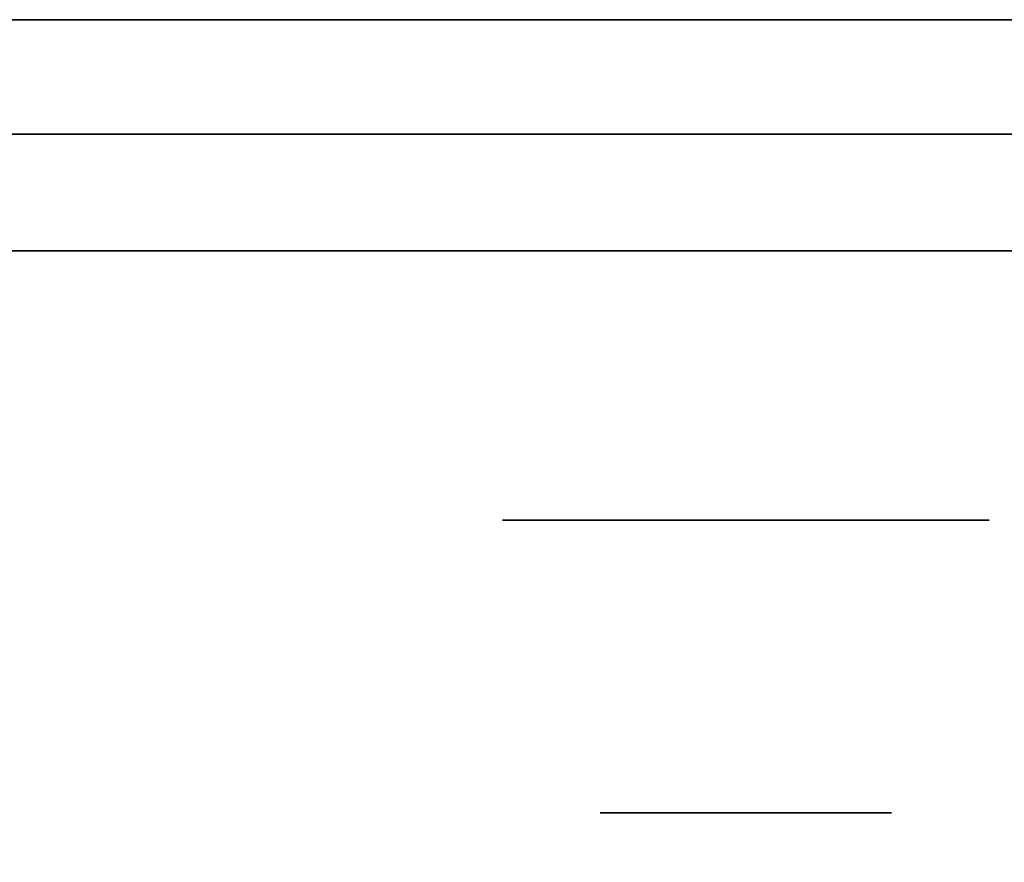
# Model space of a CAD drawing. Extents: x 413.3 to 457.5, y 5047.8 to 5050.
# Tile 724 of 770: x 455.3919 to 455.446, y 5049.8818 to 5049.9282. Entities that reach past the tile are written whole.
import ezdxf

# ---------------------------------------------------------------- set-up
doc = ezdxf.new("R2010")
doc.units = 0
doc.header["$LTSCALE"] = 150
doc.header["$MEASUREMENT"] = 0
doc.layers.add('3DFACE_BOLT', color=7, linetype='CONTINUOUS')
doc.layers.add('3DFACE_SHAPE', color=7, linetype='CONTINUOUS')

msp = doc.modelspace()

# ---------------------------------------------------------------- linework, layer by layer
at = {"layer": '3DFACE_BOLT', "color": 1}
for points, invisible_edges in [([(455.423839, 5049.934559, -0.135), (455.424231, 5049.934559, -0.137472), (455.423839, 5049.884559, -0.135)], 14), ([(455.423839, 5049.884559, -0.135), (455.424231, 5049.934559, -0.137472), (455.424231, 5049.884559, -0.137472)], 3), ([(455.424231, 5049.934559, -0.132528), (455.423839, 5049.934559, -0.135), (455.424231, 5049.884559, -0.132528)], 14), ([(455.424231, 5049.884559, -0.132528), (455.423839, 5049.934559, -0.135), (455.423839, 5049.884559, -0.135)], 3), ([(455.423839, 5049.934559, -0.065), (455.424231, 5049.934559, -0.067472), (455.423839, 5049.884559, -0.065)], 14), ([(455.423839, 5049.884559, -0.065), (455.424231, 5049.934559, -0.067472), (455.424231, 5049.884559, -0.067472)], 3), ([(455.424231, 5049.934559, -0.062528), (455.423839, 5049.934559, -0.065), (455.424231, 5049.884559, -0.062528)], 14), ([(455.424231, 5049.884559, -0.062528), (455.423839, 5049.934559, -0.065), (455.423839, 5049.884559, -0.065)], 3), ([(455.424231, 5049.934559, -0.137472), (455.425367, 5049.934559, -0.139702), (455.424231, 5049.884559, -0.137472)], 14), ([(455.424231, 5049.884559, -0.137472), (455.425367, 5049.934559, -0.139702), (455.425367, 5049.884559, -0.139702)], 3), ([(455.425367, 5049.934559, -0.130298), (455.424231, 5049.934559, -0.132528), (455.425367, 5049.884559, -0.130298)], 14), ([(455.425367, 5049.884559, -0.130298), (455.424231, 5049.934559, -0.132528), (455.424231, 5049.884559, -0.132528)], 3), ([(455.424231, 5049.934559, -0.067472), (455.425367, 5049.934559, -0.069702), (455.424231, 5049.884559, -0.067472)], 14), ([(455.424231, 5049.884559, -0.067472), (455.425367, 5049.934559, -0.069702), (455.425367, 5049.884559, -0.069702)], 3), ([(455.425367, 5049.934559, -0.060298), (455.424231, 5049.934559, -0.062528), (455.425367, 5049.884559, -0.060298)], 14), ([(455.425367, 5049.884559, -0.060298), (455.424231, 5049.934559, -0.062528), (455.424231, 5049.884559, -0.062528)], 3), ([(455.425367, 5049.934559, -0.139702), (455.427137, 5049.934559, -0.141472), (455.425367, 5049.884559, -0.139702)], 14), ([(455.425367, 5049.884559, -0.139702), (455.427137, 5049.934559, -0.141472), (455.427137, 5049.884559, -0.141472)], 3), ([(455.427137, 5049.934559, -0.128528), (455.425367, 5049.934559, -0.130298), (455.427137, 5049.884559, -0.128528)], 14), ([(455.427137, 5049.884559, -0.128528), (455.425367, 5049.934559, -0.130298), (455.425367, 5049.884559, -0.130298)], 3), ([(455.425367, 5049.934559, -0.069702), (455.427137, 5049.934559, -0.071472), (455.425367, 5049.884559, -0.069702)], 14), ([(455.425367, 5049.884559, -0.069702), (455.427137, 5049.934559, -0.071472), (455.427137, 5049.884559, -0.071472)], 3), ([(455.427137, 5049.934559, -0.058528), (455.425367, 5049.934559, -0.060298), (455.427137, 5049.884559, -0.058528)], 14), ([(455.427137, 5049.884559, -0.058528), (455.425367, 5049.934559, -0.060298), (455.425367, 5049.884559, -0.060298)], 3), ([(455.427137, 5049.934559, -0.141472), (455.429367, 5049.934559, -0.142608), (455.427137, 5049.884559, -0.141472)], 14), ([(455.427137, 5049.884559, -0.141472), (455.429367, 5049.934559, -0.142608), (455.429367, 5049.884559, -0.142608)], 3), ([(455.429367, 5049.934559, -0.127392), (455.427137, 5049.934559, -0.128528), (455.429367, 5049.884559, -0.127392)], 14), ([(455.429367, 5049.884559, -0.127392), (455.427137, 5049.934559, -0.128528), (455.427137, 5049.884559, -0.128528)], 3), ([(455.427137, 5049.934559, -0.071472), (455.429367, 5049.934559, -0.072608), (455.427137, 5049.884559, -0.071472)], 14), ([(455.427137, 5049.884559, -0.071472), (455.429367, 5049.934559, -0.072608), (455.429367, 5049.884559, -0.072608)], 3), ([(455.429367, 5049.934559, -0.057392), (455.427137, 5049.934559, -0.058528), (455.429367, 5049.884559, -0.057392)], 14), ([(455.429367, 5049.884559, -0.057392), (455.427137, 5049.934559, -0.058528), (455.427137, 5049.884559, -0.058528)], 3), ([(455.429367, 5049.934559, -0.142608), (455.431839, 5049.934559, -0.143), (455.429367, 5049.884559, -0.142608)], 14), ([(455.429367, 5049.884559, -0.142608), (455.431839, 5049.934559, -0.143), (455.431839, 5049.884559, -0.143)], 3), ([(455.431839, 5049.934559, -0.127), (455.429367, 5049.934559, -0.127392), (455.431839, 5049.884559, -0.127)], 14), ([(455.431839, 5049.884559, -0.127), (455.429367, 5049.934559, -0.127392), (455.429367, 5049.884559, -0.127392)], 3), ([(455.429367, 5049.934559, -0.072608), (455.431839, 5049.934559, -0.073), (455.429367, 5049.884559, -0.072608)], 14), ([(455.429367, 5049.884559, -0.072608), (455.431839, 5049.934559, -0.073), (455.431839, 5049.884559, -0.073)], 3), ([(455.431839, 5049.934559, -0.057), (455.429367, 5049.934559, -0.057392), (455.431839, 5049.884559, -0.057)], 14), ([(455.431839, 5049.884559, -0.057), (455.429367, 5049.934559, -0.057392), (455.429367, 5049.884559, -0.057392)], 3), ([(455.431839, 5049.934559, -0.143), (455.434312, 5049.934559, -0.142608), (455.431839, 5049.884559, -0.143)], 14), ([(455.431839, 5049.884559, -0.143), (455.434312, 5049.934559, -0.142608), (455.434312, 5049.884559, -0.142608)], 3), ([(455.434312, 5049.934559, -0.127392), (455.431839, 5049.934559, -0.127), (455.434312, 5049.884559, -0.127392)], 14), ([(455.434312, 5049.884559, -0.127392), (455.431839, 5049.934559, -0.127), (455.431839, 5049.884559, -0.127)], 3), ([(455.431839, 5049.934559, -0.073), (455.434312, 5049.934559, -0.072608), (455.431839, 5049.884559, -0.073)], 14), ([(455.431839, 5049.884559, -0.073), (455.434312, 5049.934559, -0.072608), (455.434312, 5049.884559, -0.072608)], 3), ([(455.434312, 5049.934559, -0.057392), (455.431839, 5049.934559, -0.057), (455.434312, 5049.884559, -0.057392)], 14), ([(455.434312, 5049.884559, -0.057392), (455.431839, 5049.934559, -0.057), (455.431839, 5049.884559, -0.057)], 3), ([(455.434312, 5049.934559, -0.142608), (455.436542, 5049.934559, -0.141472), (455.434312, 5049.884559, -0.142608)], 14), ([(455.434312, 5049.884559, -0.142608), (455.436542, 5049.934559, -0.141472), (455.436542, 5049.884559, -0.141472)], 3), ([(455.436542, 5049.934559, -0.128528), (455.434312, 5049.934559, -0.127392), (455.436542, 5049.884559, -0.128528)], 14), ([(455.436542, 5049.884559, -0.128528), (455.434312, 5049.934559, -0.127392), (455.434312, 5049.884559, -0.127392)], 3), ([(455.434312, 5049.934559, -0.072608), (455.436542, 5049.934559, -0.071472), (455.434312, 5049.884559, -0.072608)], 14), ([(455.434312, 5049.884559, -0.072608), (455.436542, 5049.934559, -0.071472), (455.436542, 5049.884559, -0.071472)], 3), ([(455.436542, 5049.934559, -0.058528), (455.434312, 5049.934559, -0.057392), (455.436542, 5049.884559, -0.058528)], 14), ([(455.436542, 5049.884559, -0.058528), (455.434312, 5049.934559, -0.057392), (455.434312, 5049.884559, -0.057392)], 3), ([(455.436542, 5049.934559, -0.141472), (455.438312, 5049.934559, -0.139702), (455.436542, 5049.884559, -0.141472)], 14), ([(455.436542, 5049.884559, -0.141472), (455.438312, 5049.934559, -0.139702), (455.438312, 5049.884559, -0.139702)], 3), ([(455.438312, 5049.934559, -0.130298), (455.436542, 5049.934559, -0.128528), (455.438312, 5049.884559, -0.130298)], 14), ([(455.438312, 5049.884559, -0.130298), (455.436542, 5049.934559, -0.128528), (455.436542, 5049.884559, -0.128528)], 3), ([(455.436542, 5049.934559, -0.071472), (455.438312, 5049.934559, -0.069702), (455.436542, 5049.884559, -0.071472)], 14), ([(455.436542, 5049.884559, -0.071472), (455.438312, 5049.934559, -0.069702), (455.438312, 5049.884559, -0.069702)], 3), ([(455.438312, 5049.934559, -0.060298), (455.436542, 5049.934559, -0.058528), (455.438312, 5049.884559, -0.060298)], 14), ([(455.438312, 5049.884559, -0.060298), (455.436542, 5049.934559, -0.058528), (455.436542, 5049.884559, -0.058528)], 3), ([(455.438312, 5049.934559, -0.139702), (455.439448, 5049.934559, -0.137472), (455.438312, 5049.884559, -0.139702)], 14), ([(455.438312, 5049.884559, -0.139702), (455.439448, 5049.934559, -0.137472), (455.439448, 5049.884559, -0.137472)], 3), ([(455.439448, 5049.934559, -0.132528), (455.438312, 5049.934559, -0.130298), (455.439448, 5049.884559, -0.132528)], 14), ([(455.439448, 5049.884559, -0.132528), (455.438312, 5049.934559, -0.130298), (455.438312, 5049.884559, -0.130298)], 3), ([(455.438312, 5049.934559, -0.069702), (455.439448, 5049.934559, -0.067472), (455.438312, 5049.884559, -0.069702)], 14), ([(455.438312, 5049.884559, -0.069702), (455.439448, 5049.934559, -0.067472), (455.439448, 5049.884559, -0.067472)], 3), ([(455.439448, 5049.934559, -0.062528), (455.438312, 5049.934559, -0.060298), (455.439448, 5049.884559, -0.062528)], 14), ([(455.439448, 5049.884559, -0.062528), (455.438312, 5049.934559, -0.060298), (455.438312, 5049.884559, -0.060298)], 3), ([(455.439448, 5049.934559, -0.137472), (455.439839, 5049.934559, -0.135), (455.439448, 5049.884559, -0.137472)], 14), ([(455.439448, 5049.884559, -0.137472), (455.439839, 5049.934559, -0.135), (455.439839, 5049.884559, -0.135)], 3), ([(455.439839, 5049.934559, -0.135), (455.439448, 5049.934559, -0.132528), (455.439839, 5049.884559, -0.135)], 14), ([(455.439839, 5049.884559, -0.135), (455.439448, 5049.934559, -0.132528), (455.439448, 5049.884559, -0.132528)], 3), ([(455.439448, 5049.934559, -0.067472), (455.439839, 5049.934559, -0.065), (455.439448, 5049.884559, -0.067472)], 14), ([(455.439448, 5049.884559, -0.067472), (455.439839, 5049.934559, -0.065), (455.439839, 5049.884559, -0.065)], 3), ([(455.439839, 5049.934559, -0.065), (455.439448, 5049.934559, -0.062528), (455.439839, 5049.884559, -0.065)], 14), ([(455.439839, 5049.884559, -0.065), (455.439448, 5049.934559, -0.062528), (455.439448, 5049.884559, -0.062528)], 3), ([(455.418464, 5049.915459, -0.135), (455.425152, 5049.915459, -0.146583), (455.418464, 5049.900659, -0.135)], 14), ([(455.418464, 5049.900659, -0.135), (455.425152, 5049.915459, -0.146583), (455.425152, 5049.900659, -0.146583)], 3), ([(455.425152, 5049.915459, -0.123417), (455.418464, 5049.915459, -0.135), (455.425152, 5049.900659, -0.123417)], 14), ([(455.425152, 5049.900659, -0.123417), (455.418464, 5049.915459, -0.135), (455.418464, 5049.900659, -0.135)], 3), ([(455.418464, 5049.915459, -0.135), (455.425152, 5049.915459, -0.123417), (455.425152, 5049.915459, -0.146583)], 2), ([(455.418464, 5049.915459, -0.065), (455.425152, 5049.915459, -0.076583), (455.418464, 5049.900659, -0.065)], 14), ([(455.418464, 5049.900659, -0.065), (455.425152, 5049.915459, -0.076583), (455.425152, 5049.900659, -0.076583)], 3), ([(455.425152, 5049.915459, -0.053417), (455.418464, 5049.915459, -0.065), (455.425152, 5049.900659, -0.053417)], 14), ([(455.425152, 5049.900659, -0.053417), (455.418464, 5049.915459, -0.065), (455.418464, 5049.900659, -0.065)], 3), ([(455.418464, 5049.915459, -0.065), (455.425152, 5049.915459, -0.053417), (455.425152, 5049.915459, -0.076583)], 2), ([(455.425152, 5049.915459, -0.146583), (455.438527, 5049.915459, -0.146583), (455.425152, 5049.900659, -0.146583)], 14), ([(455.425152, 5049.900659, -0.146583), (455.438527, 5049.915459, -0.146583), (455.438527, 5049.900659, -0.146583)], 3), ([(455.438527, 5049.915459, -0.123417), (455.425152, 5049.915459, -0.123417), (455.438527, 5049.900659, -0.123417)], 14), ([(455.438527, 5049.900659, -0.123417), (455.425152, 5049.915459, -0.123417), (455.425152, 5049.900659, -0.123417)], 3), ([(455.425152, 5049.915459, -0.123417), (455.438527, 5049.915459, -0.123417), (455.425152, 5049.915459, -0.146583)], 14), ([(455.425152, 5049.915459, -0.146583), (455.438527, 5049.915459, -0.123417), (455.438527, 5049.915459, -0.146583)], 3), ([(455.425152, 5049.915459, -0.076583), (455.438527, 5049.915459, -0.076583), (455.425152, 5049.900659, -0.076583)], 14), ([(455.425152, 5049.900659, -0.076583), (455.438527, 5049.915459, -0.076583), (455.438527, 5049.900659, -0.076583)], 3), ([(455.438527, 5049.915459, -0.053417), (455.425152, 5049.915459, -0.053417), (455.438527, 5049.900659, -0.053417)], 14), ([(455.438527, 5049.900659, -0.053417), (455.425152, 5049.915459, -0.053417), (455.425152, 5049.900659, -0.053417)], 3), ([(455.425152, 5049.915459, -0.053417), (455.438527, 5049.915459, -0.053417), (455.425152, 5049.915459, -0.076583)], 14), ([(455.425152, 5049.915459, -0.076583), (455.438527, 5049.915459, -0.053417), (455.438527, 5049.915459, -0.076583)], 3), ([(455.438527, 5049.915459, -0.146583), (455.445214, 5049.915459, -0.135), (455.438527, 5049.900659, -0.146583)], 14), ([(455.438527, 5049.900659, -0.146583), (455.445214, 5049.915459, -0.135), (455.445214, 5049.900659, -0.135)], 3), ([(455.445214, 5049.915459, -0.135), (455.438527, 5049.915459, -0.123417), (455.445214, 5049.900659, -0.135)], 14), ([(455.445214, 5049.900659, -0.135), (455.438527, 5049.915459, -0.123417), (455.438527, 5049.900659, -0.123417)], 3), ([(455.438527, 5049.915459, -0.123417), (455.445214, 5049.915459, -0.135), (455.438527, 5049.915459, -0.146583)], 12), ([(455.438527, 5049.915459, -0.076583), (455.445214, 5049.915459, -0.065), (455.438527, 5049.900659, -0.076583)], 14), ([(455.438527, 5049.900659, -0.076583), (455.445214, 5049.915459, -0.065), (455.445214, 5049.900659, -0.065)], 3), ([(455.445214, 5049.915459, -0.065), (455.438527, 5049.915459, -0.053417), (455.445214, 5049.900659, -0.065)], 14), ([(455.445214, 5049.900659, -0.065), (455.438527, 5049.915459, -0.053417), (455.438527, 5049.900659, -0.053417)], 3), ([(455.438527, 5049.915459, -0.053417), (455.445214, 5049.915459, -0.065), (455.438527, 5049.915459, -0.076583)], 12), ([(455.418464, 5049.900659, -0.135), (455.425152, 5049.900659, -0.146583), (455.425152, 5049.900659, -0.123417)], 2), ([(455.418464, 5049.900659, -0.065), (455.425152, 5049.900659, -0.076583), (455.425152, 5049.900659, -0.053417)], 2), ([(455.425152, 5049.900659, -0.146583), (455.438527, 5049.900659, -0.146583), (455.425152, 5049.900659, -0.123417)], 14), ([(455.425152, 5049.900659, -0.123417), (455.438527, 5049.900659, -0.146583), (455.438527, 5049.900659, -0.123417)], 3), ([(455.425152, 5049.900659, -0.076583), (455.438527, 5049.900659, -0.076583), (455.425152, 5049.900659, -0.053417)], 14), ([(455.425152, 5049.900659, -0.053417), (455.438527, 5049.900659, -0.076583), (455.438527, 5049.900659, -0.053417)], 3), ([(455.438527, 5049.900659, -0.146583), (455.445214, 5049.900659, -0.135), (455.438527, 5049.900659, -0.123417)], 12), ([(455.438527, 5049.900659, -0.076583), (455.445214, 5049.900659, -0.065), (455.438527, 5049.900659, -0.053417)], 12), ([(455.423839, 5049.884559, -0.135), (455.424231, 5049.884559, -0.137472), (455.424231, 5049.884559, -0.132528)], 2), ([(455.423839, 5049.884559, -0.065), (455.424231, 5049.884559, -0.067472), (455.424231, 5049.884559, -0.062528)], 2), ([(455.424231, 5049.884559, -0.137472), (455.425367, 5049.884559, -0.139702), (455.424231, 5049.884559, -0.132528)], 14), ([(455.424231, 5049.884559, -0.132528), (455.425367, 5049.884559, -0.139702), (455.425367, 5049.884559, -0.130298)], 3), ([(455.424231, 5049.884559, -0.067472), (455.425367, 5049.884559, -0.069702), (455.424231, 5049.884559, -0.062528)], 14), ([(455.424231, 5049.884559, -0.062528), (455.425367, 5049.884559, -0.069702), (455.425367, 5049.884559, -0.060298)], 3), ([(455.425367, 5049.884559, -0.139702), (455.427137, 5049.884559, -0.141472), (455.425367, 5049.884559, -0.130298)], 14), ([(455.425367, 5049.884559, -0.130298), (455.427137, 5049.884559, -0.141472), (455.427137, 5049.884559, -0.128528)], 3), ([(455.425367, 5049.884559, -0.069702), (455.427137, 5049.884559, -0.071472), (455.425367, 5049.884559, -0.060298)], 14), ([(455.425367, 5049.884559, -0.060298), (455.427137, 5049.884559, -0.071472), (455.427137, 5049.884559, -0.058528)], 3), ([(455.427137, 5049.884559, -0.141472), (455.429367, 5049.884559, -0.142608), (455.427137, 5049.884559, -0.128528)], 14), ([(455.427137, 5049.884559, -0.128528), (455.429367, 5049.884559, -0.142608), (455.429367, 5049.884559, -0.127392)], 3), ([(455.427137, 5049.884559, -0.071472), (455.429367, 5049.884559, -0.072608), (455.427137, 5049.884559, -0.058528)], 14), ([(455.427137, 5049.884559, -0.058528), (455.429367, 5049.884559, -0.072608), (455.429367, 5049.884559, -0.057392)], 3), ([(455.429367, 5049.884559, -0.142608), (455.431839, 5049.884559, -0.143), (455.429367, 5049.884559, -0.127392)], 14), ([(455.429367, 5049.884559, -0.127392), (455.431839, 5049.884559, -0.143), (455.431839, 5049.884559, -0.127)], 3), ([(455.429367, 5049.884559, -0.072608), (455.431839, 5049.884559, -0.073), (455.429367, 5049.884559, -0.057392)], 14), ([(455.429367, 5049.884559, -0.057392), (455.431839, 5049.884559, -0.073), (455.431839, 5049.884559, -0.057)], 3), ([(455.431839, 5049.884559, -0.143), (455.434312, 5049.884559, -0.142608), (455.431839, 5049.884559, -0.127)], 14), ([(455.431839, 5049.884559, -0.127), (455.434312, 5049.884559, -0.142608), (455.434312, 5049.884559, -0.127392)], 3), ([(455.431839, 5049.884559, -0.073), (455.434312, 5049.884559, -0.072608), (455.431839, 5049.884559, -0.057)], 14), ([(455.431839, 5049.884559, -0.057), (455.434312, 5049.884559, -0.072608), (455.434312, 5049.884559, -0.057392)], 3), ([(455.434312, 5049.884559, -0.142608), (455.436542, 5049.884559, -0.141472), (455.434312, 5049.884559, -0.127392)], 14), ([(455.434312, 5049.884559, -0.127392), (455.436542, 5049.884559, -0.141472), (455.436542, 5049.884559, -0.128528)], 3), ([(455.434312, 5049.884559, -0.072608), (455.436542, 5049.884559, -0.071472), (455.434312, 5049.884559, -0.057392)], 14), ([(455.434312, 5049.884559, -0.057392), (455.436542, 5049.884559, -0.071472), (455.436542, 5049.884559, -0.058528)], 3), ([(455.436542, 5049.884559, -0.141472), (455.438312, 5049.884559, -0.139702), (455.436542, 5049.884559, -0.128528)], 14), ([(455.436542, 5049.884559, -0.128528), (455.438312, 5049.884559, -0.139702), (455.438312, 5049.884559, -0.130298)], 3), ([(455.436542, 5049.884559, -0.071472), (455.438312, 5049.884559, -0.069702), (455.436542, 5049.884559, -0.058528)], 14), ([(455.436542, 5049.884559, -0.058528), (455.438312, 5049.884559, -0.069702), (455.438312, 5049.884559, -0.060298)], 3), ([(455.438312, 5049.884559, -0.139702), (455.439448, 5049.884559, -0.137472), (455.438312, 5049.884559, -0.130298)], 14), ([(455.438312, 5049.884559, -0.130298), (455.439448, 5049.884559, -0.137472), (455.439448, 5049.884559, -0.132528)], 3), ([(455.438312, 5049.884559, -0.069702), (455.439448, 5049.884559, -0.067472), (455.438312, 5049.884559, -0.060298)], 14), ([(455.438312, 5049.884559, -0.060298), (455.439448, 5049.884559, -0.067472), (455.439448, 5049.884559, -0.062528)], 3), ([(455.439448, 5049.884559, -0.137472), (455.439839, 5049.884559, -0.135), (455.439448, 5049.884559, -0.132528)], 12), ([(455.439448, 5049.884559, -0.067472), (455.439839, 5049.884559, -0.065), (455.439448, 5049.884559, -0.062528)], 12)]:
    msp.add_3dface(points, dxfattribs=dict(at, invisible_edges=invisible_edges))
at = {"layer": '3DFACE_SHAPE', "color": 13}
for points, invisible_edges in [([(455.468689, 5050.024866), (455.26869, 5050.025153), (455.26554, 5047.825153)], 12), ([(455.26554, 5047.825153, -0.2), (455.26869, 5050.025153, -0.2), (455.465539, 5047.824866, -0.2)], 2), ([(455.26869, 5050.025153, -0.2), (455.468689, 5050.024866, -0.2), (455.465539, 5047.824866, -0.2)], 12), ([(455.368689, 5047.825005, -0.0095), (455.371839, 5050.025005, -0.0095), (455.465539, 5047.824866, -0.0095)], 2), ([(455.468689, 5050.024866, -0.1905), (455.371839, 5050.025005, -0.1905), (455.368689, 5047.825005, -0.1905)], 12), ([(455.371839, 5050.025005, -0.0095), (455.468689, 5050.024866, -0.0095), (455.465539, 5047.824866, -0.0095)], 12), ([(455.465539, 5047.824866), (455.468689, 5050.024866), (455.26554, 5047.825153)], 2), ([(455.465539, 5047.824866, -0.1905), (455.468689, 5050.024866, -0.1905), (455.368689, 5047.825005, -0.1905)], 2), ([(455.468689, 5049.928159, -0.0095), (455.425829, 5049.928159, -0.05899), (455.371839, 5049.928159, -0.0095)], 3), ([(455.425829, 5049.928159, -0.05899), (455.423339, 5049.928159, -0.065), (455.371839, 5049.928159, -0.0095)], 14), ([(455.423339, 5049.928159, -0.135), (455.371839, 5049.928159, -0.0095), (455.423339, 5049.928159, -0.065)], 15), ([(455.371839, 5049.928159, -0.0095), (455.423339, 5049.928159, -0.135), (455.371839, 5049.928159, -0.1905)], 3), ([(455.423339, 5049.928159, -0.135), (455.425829, 5049.928159, -0.14101), (455.371839, 5049.928159, -0.1905)], 14), ([(455.371839, 5049.928159, -0.1905), (455.425829, 5049.928159, -0.14101), (455.468689, 5049.928159, -0.1905)], 3), ([(455.371839, 5049.921859, -0.0095), (455.431839, 5049.921859, -0.0095), (455.371839, 5049.928159, -0.0095)], 2), ([(455.431839, 5049.921859, -0.0095), (455.468689, 5049.921859, -0.0095), (455.371839, 5049.928159, -0.0095)], 14), ([(455.371839, 5049.928159, -0.0095), (455.468689, 5049.921859, -0.0095), (455.468689, 5049.928159, -0.0095)], 1), ([(455.468689, 5049.928159, -0.1905), (455.468689, 5049.921859, -0.1905), (455.371839, 5049.928159, -0.1905)], 2), ([(455.468689, 5049.921859, -0.1905), (455.371839, 5049.921859, -0.1905), (455.371839, 5049.928159, -0.1905)], 12), ([(455.425829, 5049.928159, -0.12899), (455.425829, 5049.921859, -0.12899), (455.423339, 5049.928159, -0.135)], 3), ([(455.425829, 5049.921859, -0.12899), (455.423339, 5049.921859, -0.135), (455.423339, 5049.928159, -0.135)], 14), ([(455.423339, 5049.928159, -0.135), (455.423339, 5049.921859, -0.135), (455.425829, 5049.928159, -0.14101)], 3), ([(455.423339, 5049.921859, -0.135), (455.425829, 5049.921859, -0.14101), (455.425829, 5049.928159, -0.14101)], 14), ([(455.425829, 5049.928159, -0.05899), (455.425829, 5049.921859, -0.05899), (455.423339, 5049.928159, -0.065)], 3), ([(455.425829, 5049.921859, -0.05899), (455.423339, 5049.921859, -0.065), (455.423339, 5049.928159, -0.065)], 14), ([(455.423339, 5049.928159, -0.065), (455.423339, 5049.921859, -0.065), (455.425829, 5049.928159, -0.07101)], 3), ([(455.423339, 5049.921859, -0.065), (455.425829, 5049.921859, -0.07101), (455.425829, 5049.928159, -0.07101)], 14), ([(455.425829, 5049.928159, -0.12899), (455.423339, 5049.928159, -0.135), (455.425829, 5049.928159, -0.07101)], 14), ([(455.425829, 5049.928159, -0.07101), (455.423339, 5049.928159, -0.135), (455.423339, 5049.928159, -0.065)], 3), ([(455.431839, 5049.928159, -0.1265), (455.431839, 5049.921859, -0.1265), (455.425829, 5049.928159, -0.12899)], 3), ([(455.431839, 5049.921859, -0.1265), (455.425829, 5049.921859, -0.12899), (455.425829, 5049.928159, -0.12899)], 14), ([(455.425829, 5049.928159, -0.14101), (455.425829, 5049.921859, -0.14101), (455.431839, 5049.928159, -0.1435)], 3), ([(455.425829, 5049.921859, -0.14101), (455.431839, 5049.921859, -0.1435), (455.431839, 5049.928159, -0.1435)], 14), ([(455.431839, 5049.928159, -0.0565), (455.431839, 5049.921859, -0.0565), (455.425829, 5049.928159, -0.05899)], 3), ([(455.431839, 5049.921859, -0.0565), (455.425829, 5049.921859, -0.05899), (455.425829, 5049.928159, -0.05899)], 14), ([(455.425829, 5049.928159, -0.07101), (455.425829, 5049.921859, -0.07101), (455.431839, 5049.928159, -0.0735)], 3), ([(455.425829, 5049.921859, -0.07101), (455.431839, 5049.921859, -0.0735), (455.431839, 5049.928159, -0.0735)], 14), ([(455.431839, 5049.928159, -0.0565), (455.425829, 5049.928159, -0.05899), (455.468689, 5049.928159, -0.0095)], 14), ([(455.425829, 5049.928159, -0.07101), (455.431839, 5049.928159, -0.0735), (455.425829, 5049.928159, -0.12899)], 14), ([(455.431839, 5049.928159, -0.0735), (455.431839, 5049.928159, -0.1265), (455.425829, 5049.928159, -0.12899)], 13), ([(455.431839, 5049.928159, -0.1435), (455.468689, 5049.928159, -0.1905), (455.425829, 5049.928159, -0.14101)], 3), ([(455.43785, 5049.928159, -0.12899), (455.43785, 5049.921859, -0.12899), (455.431839, 5049.928159, -0.1265)], 3), ([(455.43785, 5049.921859, -0.12899), (455.431839, 5049.921859, -0.1265), (455.431839, 5049.928159, -0.1265)], 14), ([(455.431839, 5049.928159, -0.1435), (455.431839, 5049.921859, -0.1435), (455.43785, 5049.928159, -0.14101)], 3), ([(455.431839, 5049.921859, -0.1435), (455.43785, 5049.921859, -0.14101), (455.43785, 5049.928159, -0.14101)], 14), ([(455.431839, 5049.928159, -0.0735), (455.431839, 5049.921859, -0.0735), (455.43785, 5049.928159, -0.07101)], 3), ([(455.431839, 5049.921859, -0.0735), (455.43785, 5049.921859, -0.07101), (455.43785, 5049.928159, -0.07101)], 14), ([(455.43785, 5049.928159, -0.05899), (455.43785, 5049.921859, -0.05899), (455.431839, 5049.928159, -0.0565)], 3), ([(455.43785, 5049.921859, -0.05899), (455.431839, 5049.921859, -0.0565), (455.431839, 5049.928159, -0.0565)], 14), ([(455.43785, 5049.928159, -0.05899), (455.431839, 5049.928159, -0.0565), (457.297039, 5049.928159, -0.065)], 14), ([(457.297039, 5049.928159, -0.065), (455.431839, 5049.928159, -0.0565), (457.299529, 5049.928159, -0.05899)], 15), ([(455.431839, 5049.928159, -0.0565), (457.268689, 5049.928159, -0.0095), (457.299529, 5049.928159, -0.05899)], 15), ([(457.268689, 5049.928159, -0.0095), (455.431839, 5049.928159, -0.0565), (455.468689, 5049.928159, -0.0095)], 3), ([(455.43785, 5049.928159, -0.14101), (455.468689, 5049.928159, -0.1905), (455.431839, 5049.928159, -0.1435)], 3), ([(455.43785, 5049.928159, -0.12899), (455.431839, 5049.928159, -0.1265), (455.43785, 5049.928159, -0.07101)], 14), ([(455.431839, 5049.928159, -0.1265), (455.431839, 5049.928159, -0.0735), (455.43785, 5049.928159, -0.07101)], 13), ([(455.43785, 5049.928159, -0.14101), (455.43785, 5049.921859, -0.14101), (455.440339, 5049.928159, -0.135)], 3), ([(455.43785, 5049.921859, -0.14101), (455.440339, 5049.921859, -0.135), (455.440339, 5049.928159, -0.135)], 14), ([(455.440339, 5049.928159, -0.135), (455.440339, 5049.921859, -0.135), (455.43785, 5049.928159, -0.12899)], 3), ([(455.440339, 5049.921859, -0.135), (455.43785, 5049.921859, -0.12899), (455.43785, 5049.928159, -0.12899)], 14), ([(455.43785, 5049.928159, -0.07101), (455.43785, 5049.921859, -0.07101), (455.440339, 5049.928159, -0.065)], 3), ([(455.43785, 5049.921859, -0.07101), (455.440339, 5049.921859, -0.065), (455.440339, 5049.928159, -0.065)], 14), ([(455.440339, 5049.928159, -0.065), (455.440339, 5049.921859, -0.065), (455.43785, 5049.928159, -0.05899)], 3), ([(455.440339, 5049.921859, -0.065), (455.43785, 5049.921859, -0.05899), (455.43785, 5049.928159, -0.05899)], 14), ([(455.440339, 5049.928159, -0.065), (455.43785, 5049.928159, -0.05899), (457.297039, 5049.928159, -0.065)], 14), ([(455.440339, 5049.928159, -0.135), (457.305539, 5049.928159, -0.1435), (455.43785, 5049.928159, -0.14101)], 15), ([(457.305539, 5049.928159, -0.1435), (455.468689, 5049.928159, -0.1905), (455.43785, 5049.928159, -0.14101)], 15), ([(455.440339, 5049.928159, -0.135), (455.43785, 5049.928159, -0.12899), (457.297039, 5049.928159, -0.065)], 14), ([(457.297039, 5049.928159, -0.065), (455.43785, 5049.928159, -0.12899), (455.440339, 5049.928159, -0.065)], 15), ([(455.43785, 5049.928159, -0.12899), (455.43785, 5049.928159, -0.07101), (455.440339, 5049.928159, -0.065)], 15), ([(457.297039, 5049.928159, -0.135), (457.299529, 5049.928159, -0.14101), (455.440339, 5049.928159, -0.135)], 14), ([(457.299529, 5049.928159, -0.14101), (457.305539, 5049.928159, -0.1435), (455.440339, 5049.928159, -0.135)], 14), ([(457.297039, 5049.928159, -0.135), (455.440339, 5049.928159, -0.135), (457.299529, 5049.928159, -0.07101)], 15), ([(457.299529, 5049.928159, -0.07101), (455.440339, 5049.928159, -0.135), (457.297039, 5049.928159, -0.065)], 3), ([(455.423339, 5049.921859, -0.135), (455.425829, 5049.921859, -0.14101), (455.371839, 5049.921859, -0.135)], 14), ([(455.425829, 5049.921859, -0.14101), (455.431839, 5049.921859, -0.1435), (455.371839, 5049.921859, -0.135)], 14), ([(455.371839, 5049.921859, -0.135), (455.431839, 5049.921859, -0.1435), (455.371839, 5049.921859, -0.17)], 15), ([(455.431839, 5049.921859, -0.1435), (455.43785, 5049.921859, -0.14101), (455.371839, 5049.921859, -0.17)], 14), ([(455.371839, 5049.921859, -0.17), (455.43785, 5049.921859, -0.14101), (455.473839, 5049.921859, -0.17)], 3), ([(455.473839, 5049.921859, -0.03), (455.425829, 5049.921859, -0.05899), (455.371839, 5049.921859, -0.03)], 3), ([(455.425829, 5049.921859, -0.05899), (455.371839, 5049.921859, -0.065), (455.371839, 5049.921859, -0.03)], 13), ([(455.425829, 5049.921859, -0.05899), (455.423339, 5049.921859, -0.065), (455.371839, 5049.921859, -0.065)], 14), ([(455.423339, 5049.921859, -0.135), (455.371839, 5049.921859, -0.135), (455.425829, 5049.921859, -0.07101)], 15), ([(455.425829, 5049.921859, -0.07101), (455.371839, 5049.921859, -0.135), (455.423339, 5049.921859, -0.065)], 3), ([(455.371839, 5049.921859, -0.135), (455.371839, 5049.921859, -0.065), (455.423339, 5049.921859, -0.065)], 14), ([(455.473839, 5049.921859, -0.17), (455.378239, 5049.915459, -0.17), (455.371839, 5049.921859, -0.17)], 3), ([(455.378239, 5049.915459, -0.03), (455.473839, 5049.921859, -0.03), (455.371839, 5049.921859, -0.03)], 13), ([(455.468689, 5049.921859, -0.1905), (455.425829, 5049.921859, -0.14101), (455.371839, 5049.921859, -0.1905)], 3), ([(455.425829, 5049.921859, -0.14101), (455.423339, 5049.921859, -0.135), (455.371839, 5049.921859, -0.1905)], 14), ([(455.423339, 5049.921859, -0.065), (455.371839, 5049.921859, -0.1905), (455.423339, 5049.921859, -0.135)], 15), ([(455.371839, 5049.921859, -0.1905), (455.423339, 5049.921859, -0.065), (455.371839, 5049.921859, -0.0095)], 3), ([(455.423339, 5049.921859, -0.065), (455.425829, 5049.921859, -0.05899), (455.371839, 5049.921859, -0.0095)], 14), ([(455.371839, 5049.921859, -0.0095), (455.425829, 5049.921859, -0.05899), (455.431839, 5049.921859, -0.0095)], 3), ([(455.431839, 5049.915459, -0.17), (455.378239, 5049.915459, -0.17), (455.473839, 5049.921859, -0.17)], 14), ([(455.378239, 5049.915459, -0.03), (455.473839, 5049.915459, -0.03), (455.473839, 5049.921859, -0.03)], 12), ([(455.425829, 5049.921859, -0.12899), (455.423339, 5049.921859, -0.135), (455.425829, 5049.921859, -0.07101)], 14), ([(455.425829, 5049.915459, -0.07101), (455.425829, 5049.921859, -0.07101), (455.423339, 5049.915459, -0.065)], 3), ([(455.425829, 5049.921859, -0.07101), (455.423339, 5049.921859, -0.065), (455.423339, 5049.915459, -0.065)], 14), ([(455.423339, 5049.915459, -0.065), (455.423339, 5049.921859, -0.065), (455.425829, 5049.915459, -0.05899)], 3), ([(455.423339, 5049.921859, -0.065), (455.425829, 5049.921859, -0.05899), (455.425829, 5049.915459, -0.05899)], 14), ([(455.425829, 5049.915459, -0.14101), (455.425829, 5049.921859, -0.14101), (455.423339, 5049.915459, -0.135)], 3), ([(455.425829, 5049.921859, -0.14101), (455.423339, 5049.921859, -0.135), (455.423339, 5049.915459, -0.135)], 14), ([(455.423339, 5049.915459, -0.135), (455.423339, 5049.921859, -0.135), (455.425829, 5049.915459, -0.12899)], 3), ([(455.423339, 5049.921859, -0.135), (455.425829, 5049.921859, -0.12899), (455.425829, 5049.915459, -0.12899)], 14), ([(455.425829, 5049.921859, -0.07101), (455.423339, 5049.921859, -0.065), (455.425829, 5049.921859, -0.12899)], 14), ([(455.425829, 5049.921859, -0.12899), (455.423339, 5049.921859, -0.065), (455.423339, 5049.921859, -0.135)], 3), ([(455.431839, 5049.921859, -0.0565), (455.425829, 5049.921859, -0.05899), (455.473839, 5049.921859, -0.03)], 14), ([(455.425829, 5049.921859, -0.07101), (455.431839, 5049.921859, -0.0735), (455.425829, 5049.921859, -0.12899)], 14), ([(455.431839, 5049.921859, -0.0735), (455.431839, 5049.921859, -0.1265), (455.425829, 5049.921859, -0.12899)], 13), ([(455.425829, 5049.915459, -0.05899), (455.425829, 5049.921859, -0.05899), (455.431839, 5049.915459, -0.0565)], 3), ([(455.425829, 5049.921859, -0.05899), (455.431839, 5049.921859, -0.0565), (455.431839, 5049.915459, -0.0565)], 14), ([(455.431839, 5049.915459, -0.0735), (455.431839, 5049.921859, -0.0735), (455.425829, 5049.915459, -0.07101)], 3), ([(455.431839, 5049.921859, -0.0735), (455.425829, 5049.921859, -0.07101), (455.425829, 5049.915459, -0.07101)], 14), ([(455.425829, 5049.915459, -0.12899), (455.425829, 5049.921859, -0.12899), (455.431839, 5049.915459, -0.1265)], 3), ([(455.425829, 5049.921859, -0.12899), (455.431839, 5049.921859, -0.1265), (455.431839, 5049.915459, -0.1265)], 14), ([(455.431839, 5049.915459, -0.1435), (455.431839, 5049.921859, -0.1435), (455.425829, 5049.915459, -0.14101)], 3), ([(455.431839, 5049.921859, -0.1435), (455.425829, 5049.921859, -0.14101), (455.425829, 5049.915459, -0.14101)], 14), ([(455.431839, 5049.921859, -0.1435), (455.425829, 5049.921859, -0.14101), (455.468689, 5049.921859, -0.1905)], 14), ([(455.425829, 5049.921859, -0.05899), (455.431839, 5049.921859, -0.0565), (455.431839, 5049.921859, -0.0095)], 14), ([(455.425829, 5049.921859, -0.12899), (455.431839, 5049.921859, -0.1265), (455.425829, 5049.921859, -0.07101)], 14), ([(455.425829, 5049.921859, -0.07101), (455.431839, 5049.921859, -0.1265), (455.431839, 5049.921859, -0.0735)], 3), ([(455.43785, 5049.921859, -0.12899), (455.431839, 5049.921859, -0.1265), (455.43785, 5049.921859, -0.07101)], 14), ([(455.431839, 5049.921859, -0.1265), (455.431839, 5049.921859, -0.0735), (455.43785, 5049.921859, -0.07101)], 13), ([(455.43785, 5049.921859, -0.05899), (455.431839, 5049.921859, -0.0565), (455.473839, 5049.921859, -0.03)], 14), ([(455.431839, 5049.915459, -0.0565), (455.431839, 5049.921859, -0.0565), (455.43785, 5049.915459, -0.05899)], 3), ([(455.431839, 5049.921859, -0.0565), (455.43785, 5049.921859, -0.05899), (455.43785, 5049.915459, -0.05899)], 14), ([(455.43785, 5049.915459, -0.07101), (455.43785, 5049.921859, -0.07101), (455.431839, 5049.915459, -0.0735)], 3), ([(455.43785, 5049.921859, -0.07101), (455.431839, 5049.921859, -0.0735), (455.431839, 5049.915459, -0.0735)], 14), ([(455.431839, 5049.915459, -0.1265), (455.431839, 5049.921859, -0.1265), (455.43785, 5049.915459, -0.12899)], 3), ([(455.431839, 5049.921859, -0.1265), (455.43785, 5049.921859, -0.12899), (455.43785, 5049.915459, -0.12899)], 14), ([(455.43785, 5049.915459, -0.14101), (455.43785, 5049.921859, -0.14101), (455.431839, 5049.915459, -0.1435)], 3), ([(455.43785, 5049.921859, -0.14101), (455.431839, 5049.921859, -0.1435), (455.431839, 5049.915459, -0.1435)], 14), ([(455.473839, 5049.915459, -0.17), (455.431839, 5049.915459, -0.17), (455.473839, 5049.921859, -0.17)], 2), ([(455.468689, 5049.921859, -0.0095), (455.431839, 5049.921859, -0.0565), (455.43785, 5049.921859, -0.05899)], 13), ([(455.431839, 5049.921859, -0.0565), (455.468689, 5049.921859, -0.0095), (455.431839, 5049.921859, -0.0095)], 13), ([(455.43785, 5049.921859, -0.14101), (455.431839, 5049.921859, -0.1435), (457.299529, 5049.921859, -0.14101)], 14), ([(455.431839, 5049.921859, -0.1435), (455.468689, 5049.921859, -0.1905), (457.299529, 5049.921859, -0.14101)], 15), ([(455.431839, 5049.921859, -0.1265), (455.43785, 5049.921859, -0.12899), (455.431839, 5049.921859, -0.0735)], 14), ([(455.431839, 5049.921859, -0.0735), (455.43785, 5049.921859, -0.12899), (455.43785, 5049.921859, -0.07101)], 3), ([(455.43785, 5049.921859, -0.14101), (455.440339, 5049.921859, -0.135), (455.473839, 5049.921859, -0.17)], 14), ([(455.43785, 5049.921859, -0.07101), (455.440339, 5049.921859, -0.065), (455.43785, 5049.921859, -0.12899)], 14), ([(455.43785, 5049.921859, -0.12899), (455.440339, 5049.921859, -0.065), (455.440339, 5049.921859, -0.135)], 3), ([(455.440339, 5049.921859, -0.065), (455.43785, 5049.921859, -0.05899), (455.473839, 5049.921859, -0.03)], 14), ([(455.43785, 5049.915459, -0.05899), (455.43785, 5049.921859, -0.05899), (455.440339, 5049.915459, -0.065)], 3), ([(455.43785, 5049.921859, -0.05899), (455.440339, 5049.921859, -0.065), (455.440339, 5049.915459, -0.065)], 14), ([(455.440339, 5049.915459, -0.065), (455.440339, 5049.921859, -0.065), (455.43785, 5049.915459, -0.07101)], 3), ([(455.440339, 5049.921859, -0.065), (455.43785, 5049.921859, -0.07101), (455.43785, 5049.915459, -0.07101)], 14), ([(455.43785, 5049.915459, -0.12899), (455.43785, 5049.921859, -0.12899), (455.440339, 5049.915459, -0.135)], 3), ([(455.43785, 5049.921859, -0.12899), (455.440339, 5049.921859, -0.135), (455.440339, 5049.915459, -0.135)], 14), ([(455.440339, 5049.915459, -0.135), (455.440339, 5049.921859, -0.135), (455.43785, 5049.915459, -0.14101)], 3), ([(455.440339, 5049.921859, -0.135), (455.43785, 5049.921859, -0.14101), (455.43785, 5049.915459, -0.14101)], 14), ([(457.305539, 5049.921859, -0.0565), (455.468689, 5049.921859, -0.0095), (455.43785, 5049.921859, -0.05899)], 15), ([(455.440339, 5049.921859, -0.065), (457.299529, 5049.921859, -0.05899), (455.43785, 5049.921859, -0.05899)], 3), ([(457.299529, 5049.921859, -0.05899), (457.305539, 5049.921859, -0.0565), (455.43785, 5049.921859, -0.05899)], 14), ([(457.299529, 5049.921859, -0.14101), (457.297039, 5049.921859, -0.135), (455.43785, 5049.921859, -0.14101)], 14), ([(457.297039, 5049.921859, -0.135), (455.440339, 5049.921859, -0.135), (455.43785, 5049.921859, -0.14101)], 13), ([(455.440339, 5049.921859, -0.065), (455.43785, 5049.921859, -0.07101), (457.297039, 5049.921859, -0.135)], 14), ([(457.297039, 5049.921859, -0.135), (455.43785, 5049.921859, -0.07101), (455.440339, 5049.921859, -0.135)], 15), ([(455.43785, 5049.921859, -0.07101), (455.43785, 5049.921859, -0.12899), (455.440339, 5049.921859, -0.135)], 13), ([(455.440339, 5049.921859, -0.065), (455.473839, 5049.921859, -0.17), (455.440339, 5049.921859, -0.135)], 15), ([(455.473839, 5049.921859, -0.17), (455.440339, 5049.921859, -0.065), (455.473839, 5049.921859, -0.03)], 3), ([(457.297039, 5049.921859, -0.065), (457.299529, 5049.921859, -0.05899), (455.440339, 5049.921859, -0.065)], 14), ([(455.440339, 5049.921859, -0.065), (457.299529, 5049.921859, -0.12899), (457.297039, 5049.921859, -0.065)], 15), ([(457.299529, 5049.921859, -0.12899), (455.440339, 5049.921859, -0.065), (457.297039, 5049.921859, -0.135)], 3), ([(455.431839, 5049.915459, -0.17), (455.425829, 5049.915459, -0.14101), (455.378239, 5049.915459, -0.17)], 15), ([(455.425829, 5049.915459, -0.14101), (455.423339, 5049.915459, -0.135), (455.378239, 5049.915459, -0.17)], 14), ([(455.423339, 5049.915459, -0.065), (455.378239, 5049.915459, -0.17), (455.423339, 5049.915459, -0.135)], 15), ([(455.423339, 5049.915459, -0.065), (455.425829, 5049.915459, -0.05899), (455.378239, 5049.915459, -0.17)], 14), ([(455.378239, 5049.915459, -0.17), (455.425829, 5049.915459, -0.05899), (455.378239, 5049.915459, -0.03)], 3), ([(455.425829, 5049.915459, -0.05899), (455.473839, 5049.915459, -0.03), (455.378239, 5049.915459, -0.03)], 13), ([(455.425829, 5049.915459, -0.07101), (455.423339, 5049.915459, -0.065), (455.425829, 5049.915459, -0.12899)], 14), ([(455.425829, 5049.915459, -0.12899), (455.423339, 5049.915459, -0.065), (455.423339, 5049.915459, -0.135)], 3), ([(455.431839, 5049.915459, -0.1435), (455.425829, 5049.915459, -0.14101), (455.431839, 5049.915459, -0.17)], 14), ([(455.425829, 5049.915459, -0.05899), (455.431839, 5049.915459, -0.0565), (455.473839, 5049.915459, -0.03)], 14), ([(455.431839, 5049.915459, -0.0735), (455.425829, 5049.915459, -0.07101), (455.431839, 5049.915459, -0.1265)], 14), ([(455.431839, 5049.915459, -0.1265), (455.425829, 5049.915459, -0.07101), (455.425829, 5049.915459, -0.12899)], 3), ([(455.431839, 5049.915459, -0.0565), (455.43785, 5049.915459, -0.05899), (455.473839, 5049.915459, -0.03)], 14), ([(455.473839, 5049.915459, -0.17), (455.43785, 5049.915459, -0.14101), (455.431839, 5049.915459, -0.17)], 3), ([(455.43785, 5049.915459, -0.14101), (455.431839, 5049.915459, -0.1435), (455.431839, 5049.915459, -0.17)], 14), ([(455.43785, 5049.915459, -0.07101), (455.431839, 5049.915459, -0.0735), (455.43785, 5049.915459, -0.12899)], 14), ([(455.43785, 5049.915459, -0.12899), (455.431839, 5049.915459, -0.0735), (455.431839, 5049.915459, -0.1265)], 3), ([(455.473839, 5049.915459, -0.03), (455.43785, 5049.915459, -0.05899), (455.440339, 5049.915459, -0.065)], 13), ([(455.43785, 5049.915459, -0.12899), (455.440339, 5049.915459, -0.135), (455.43785, 5049.915459, -0.07101)], 14), ([(455.43785, 5049.915459, -0.07101), (455.440339, 5049.915459, -0.135), (455.440339, 5049.915459, -0.065)], 3), ([(455.440339, 5049.915459, -0.135), (455.43785, 5049.915459, -0.14101), (455.473839, 5049.915459, -0.17)], 14), ([(455.440339, 5049.915459, -0.135), (455.473839, 5049.915459, -0.03), (455.440339, 5049.915459, -0.065)], 15), ([(455.473839, 5049.915459, -0.03), (455.440339, 5049.915459, -0.135), (455.473839, 5049.915459, -0.17)], 3)]:
    msp.add_3dface(points, dxfattribs=dict(at, invisible_edges=invisible_edges))

doc.saveas('drawing.dxf')
